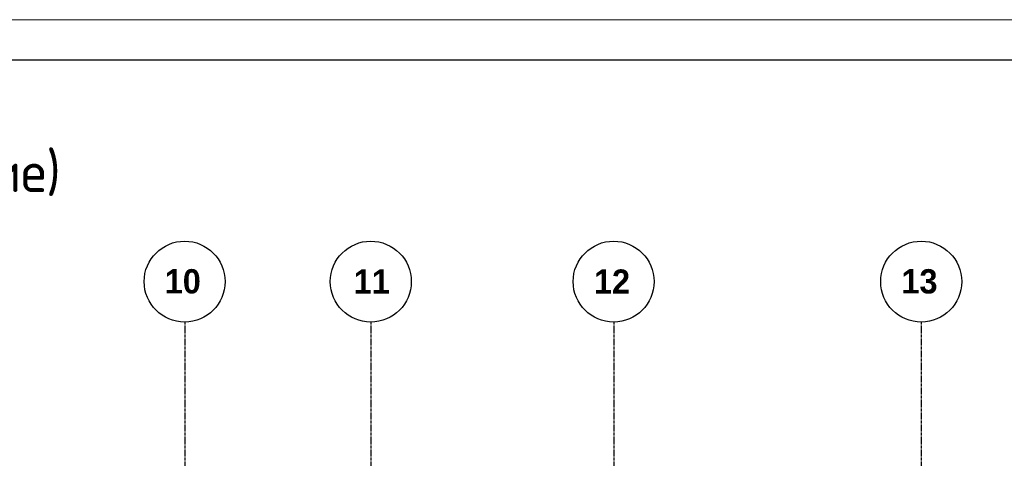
# Model space of a CAD drawing. Header units: millimetres. Extents: x -93479 to 1057970, y -66333 to 172656.
# Tile 422 of 473: x 925878 to 938043, y 54736 to 60157. Entities that reach past the tile are written whole.
import ezdxf

# ---------------------------------------------------------------- set-up
doc = ezdxf.new("R2010")
doc.units = ezdxf.units.MM
doc.linetypes.add('______5', pattern=[1100, 800, -100, 100, -100])
doc.linetypes.add('осевая', pattern=[50.8, 31.75, -6.35, 6.35, -6.35])
for name, color, linetype, lineweight in [('Оси', 40, '______5', 18), ('ТОНКИЕ', 7, 'Continuous', 9), ('Узлы', 7, 'Continuous', 0)]:
    doc.layers.add(name, color=color, linetype=linetype, lineweight=lineweight)
doc.layers.add('ТОЛСТЫЕ_ОСНОВНЫЕ', color=6, linetype='Continuous')
doc.styles.add('GOST-2.304_Type-B', font='GOST_Common.ttf')
doc.styles.add('MtXpl_Century Gothic', font='GOTHICB.TTF', dxfattribs={"height": 0.2})

# ---------------------------------------------------------------- blocks, each defined once
blk = doc.blocks.new('оси')
at = {"color": 7, "linetype": 'ByBlock', "lineweight": -2}
for centre in [(36213, 651.4), (38513, 651.4), (41513, 651.4), (45313, 651.4)]:
    blk.add_circle(centre, 500, dxfattribs=at)
at = {"layer": 'Оси', "color": 7, "linetype": 'осевая', "lineweight": 25, "transparency": 33554687}
for p, q in [((36213.5, 151.4), (36213.5, -36280.2)), ((38513.5, 151.4), (38513.5, -36280.2)), ((41513.5, 151.4), (41513.5, -36280.2)), ((45313.5, 151.4), (45313.5, -36280.2))]:
    blk.add_line(p, q, dxfattribs=at)
at = {"layer": 'Оси', "color": 7, "lineweight": 25, "transparency": 33554687, "style": 'MtXpl_Century Gothic'}
for s, p in [('10', (35967.2, 505.2)), ('11', (38301.3, 501.4)), ('12', (41269.9, 501.4)), ('13', (45068.5, 505.2))]:
    blk.add_text(s, height=300, dxfattribs=at).set_placement(p)
blk = doc.blocks.new('*U1954')
at = {"layer": 'ТОЛСТЫЕ_ОСНОВНЫЕ', "color": 7}
blk.add_lwpolyline([(20, 5), (886, 5), (886, 415), (20, 415)], close=True, dxfattribs=at)
at = {"layer": 'ТОНКИЕ', "color": 7}
blk.add_lwpolyline([(0, 0), (891, 0), (891, 420), (0, 420)], close=True, dxfattribs=at)

msp = doc.modelspace()

# ---------------------------------------------------------------- block references
at = {"xscale": 100, "yscale": 100, "zscale": 100}
msp.add_blockref('*U1954', (876539.8, 18156.9), dxfattribs=at)
at = {"color": 7}
msp.add_blockref('оси', (891703.1, 56268.3), dxfattribs=at)

# ---------------------------------------------------------------- texts
at = {"layer": 'Узлы', "color": 7, "linetype": 'Continuous', "lineweight": 0, "style": 'GOST-2.304_Type-B'}
msp.add_text('Фундаментная плита ФП1 (поперечное армирование)', height=500, dxfattribs=at).set_placement((910326.3, 58027))

doc.saveas('drawing.dxf')
